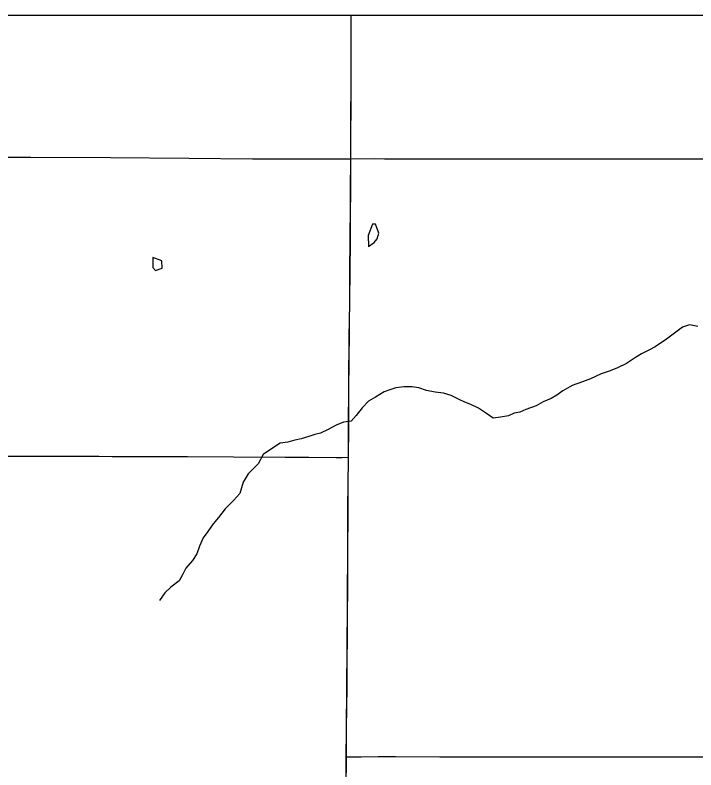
# Model space of a CAD drawing. Extents: x -87 to 2145, y -2128 to 440.
# Drawn here: x 120.1 to 150.28, y -858.65 to -825.19 of the extents above; entities that cross this region are included whole.
import ezdxf

# ---------------------------------------------------------------- set-up
doc = ezdxf.new("R2010")
doc.units = 0
for name, color, linetype in [('GM_X_Minor_Lake', 7, 'Continuous'), ('GM_X_Minor_River', 7, 'Continuous'), ('GM_X_Township', 7, 'Continuous'), ('GM_X_Township_Road', 7, 'Continuous'), ('GM_X_Township_Text', 7, 'Continuous'), ('SC_Scratch1', 7, 'Continuous')]:
    doc.layers.add(name, color=color, linetype=linetype)

msp = doc.modelspace()

# ---------------------------------------------------------------- linework, layer by layer
at = {"layer": 'GM_X_Minor_Lake'}
for p, q in [((136.079, -834.455), (135.949, -834.452)), ((126.333, -836.505), (126.625, -836.41))]:
    msp.add_line(p, q, dxfattribs=at)
for points in [[(135.949, -834.452), (135.749, -834.96), (135.765, -835.45)], [(135.765, -835.45), (136.014, -835.266), (136.157, -835.108), (136.221, -834.859), (136.079, -834.455)], [(126.208, -835.931), (126.215, -836.372), (126.333, -836.505)], [(126.625, -836.41), (126.6, -836.089), (126.208, -835.931)]]:
    msp.add_lwpolyline(points, dxfattribs=at)
at = {"layer": 'GM_X_Minor_River'}
for points in [[(150.363, -838.991), (150.003, -838.914), (149.681, -839.02), (149.337, -839.295), (148.973, -839.55), (148.477, -839.893), (148.225, -840.03), (147.872, -840.205), (147.609, -840.361), (147.204, -840.636), (146.811, -840.83), (146.479, -840.965), (146.086, -841.099), (145.612, -841.312), (145.26, -841.447), (144.797, -841.61), (144.383, -841.844), (144.12, -842.041), (143.867, -842.187), (143.505, -842.332), (143.202, -842.508), (142.749, -842.671), (142.476, -842.797), (142.225, -842.843), (141.973, -842.949), (141.612, -843.014), (141.301, -843.059), (140.994, -842.853), (140.647, -842.616), (140.309, -842.45), (140.04, -842.345), (139.782, -842.231), (139.434, -842.054), (139.095, -841.948), (138.716, -841.902), (138.346, -841.836), (137.997, -841.72), (137.708, -841.675), (137.337, -841.669), (136.976, -841.713), (136.715, -841.799), (136.463, -841.895), (136.079, -842.12), (135.766, -842.305), (135.491, -842.602), (135.226, -842.939), (135.002, -843.196), (134.661, -843.231), (134.338, -843.366)], [(134.338, -843.366), (133.985, -843.561), (133.642, -843.726), (133.391, -843.782), (133.129, -843.868), (132.777, -843.973), (132.496, -844.039), (132.194, -844.124), (131.853, -844.159), (131.519, -844.394), (131.095, -844.668), (130.878, -845.076), (130.441, -845.521), (130.215, -845.888), (130.067, -846.398), (129.802, -846.695), (129.416, -847.08), (129.12, -847.466), (128.875, -847.743), (128.64, -848.081), (128.435, -848.368), (128.279, -848.727), (128.164, -849.076), (127.969, -849.364), (127.664, -849.71), (127.519, -849.999), (127.375, -850.268), (127, -850.553), (126.746, -850.799), (126.51, -851.147)]]:
    msp.add_lwpolyline(points, dxfattribs=at)
at = {"layer": 'GM_X_Township'}
msp.add_lwpolyline([(134.774, -859.229), (134.78, -858.343), (134.781, -858.051), (134.782, -857.786), (134.787, -857.211), (134.793, -856.588), (134.798, -856.096), (134.802, -855.785), (134.81, -855.079), (134.813, -854.505), (134.818, -853.783), (134.829, -852.816), (134.836, -851.799), (134.844, -850.569), (134.849, -849.388), (134.852, -848.633), (134.854, -847.6), (134.859, -846.944), (134.86, -846.074), (134.874, -844.775), (134.874, -844.713), (134.883, -843.515), (134.888, -842.859), (134.893, -842.252), (134.897, -841.563), (134.903, -840.727), (134.905, -840.219), (134.915, -839.513), (134.925, -838.661), (134.939, -838.021), (134.939, -837.611), (134.945, -836.709), (134.962, -835.003), (134.969, -833.773), (134.972, -833.182), (134.973, -832.805), (134.978, -831.755), (134.979, -831.553), (134.984, -830.837), (134.985, -830.312), (134.989, -829.426), (134.996, -828.573), (134.999, -827.047), (134.999, -825.188)], dxfattribs=at)
at = {"layer": 'GM_X_Township_Road'}
for points in [[(134.986, -831.567), (134.99, -830.851), (134.991, -830.326), (134.995, -829.44), (135.002, -828.587), (135.005, -827.062), (135.005, -825.188)], [(108.396, -831.389), (108.627, -831.393), (110.776, -831.4), (112.105, -831.407), (114.877, -831.435), (117.715, -831.459), (119.503, -831.48), (120.798, -831.483), (124.325, -831.503), (127.803, -831.535), (130.624, -831.556), (131.444, -831.558), (133.281, -831.561), (134.856, -831.566), (134.986, -831.567)], [(134.986, -831.567), (136.055, -831.55), (136.481, -831.554), (137.022, -831.555), (137.268, -831.554), (137.465, -831.558), (137.941, -831.562), (138.826, -831.565), (139.171, -831.564), (139.712, -831.565), (140.237, -831.567), (141.074, -831.566), (141.336, -831.564), (142.107, -831.56), (142.337, -831.56), (142.484, -831.559), (142.78, -831.56), (143.337, -831.557), (144.108, -831.554), (144.879, -831.56), (145.47, -831.555), (146.094, -831.554), (146.7, -831.557), (147.291, -831.56), (147.553, -831.558), (147.7, -831.561), (148.094, -831.561), (148.274, -831.562), (148.996, -831.56), (149.636, -831.556), (150.21, -831.554), (150.62, -831.556)], [(134.9, -842.107), (134.903, -841.578), (134.909, -840.741), (134.912, -840.233), (134.921, -839.528), (134.931, -838.675), (134.945, -838.035), (134.946, -837.625), (134.951, -836.723), (134.968, -835.017), (134.976, -833.787), (134.978, -833.197), (134.98, -832.819), (134.984, -831.77), (134.986, -831.567)], [(134.88, -844.79), (134.881, -844.727), (134.889, -843.53), (134.894, -842.873), (134.899, -842.266), (134.9, -842.107)], [(108.314, -844.71), (110.502, -844.724), (111.371, -844.729), (114.012, -844.735), (115.882, -844.736), (117.506, -844.739), (118.851, -844.74), (121.377, -844.74), (122.936, -844.744), (123.821, -844.749), (124.411, -844.75), (126.576, -844.761), (127.741, -844.763), (129.791, -844.776), (132.071, -844.785), (133.121, -844.792), (134.335, -844.799), (134.597, -844.795), (134.88, -844.79)], [(134.787, -858.065), (134.788, -857.8), (134.794, -857.226), (134.799, -856.603), (134.805, -856.111), (134.809, -855.799), (134.816, -855.094), (134.819, -854.52), (134.824, -853.798), (134.835, -852.83), (134.842, -851.813), (134.85, -850.583), (134.855, -849.402), (134.858, -848.647), (134.86, -847.614), (134.865, -846.958), (134.867, -846.088), (134.88, -844.79)], [(134.78, -859.243), (134.786, -858.357), (134.787, -858.065)], [(134.787, -858.065), (135, -858.065), (135.442, -858.066), (136.197, -858.063), (136.968, -858.062), (138.936, -858.071), (140.347, -858.078), (141.774, -858.07), (142.775, -858.073), (144.12, -858.073), (145.219, -858.071), (146.499, -858.077), (147.582, -858.076), (148.976, -858.076), (149.944, -858.076), (150.994, -858.075)]]:
    msp.add_lwpolyline(points, dxfattribs=at)
at = {"layer": 'GM_X_Township_Text'}
msp.add_lwpolyline([(134.774, -859.229), (134.78, -858.343), (134.781, -858.051), (134.782, -857.786), (134.787, -857.211), (134.793, -856.588), (134.798, -856.096), (134.802, -855.785), (134.81, -855.079), (134.813, -854.505), (134.818, -853.783), (134.829, -852.816), (134.836, -851.799), (134.844, -850.569), (134.849, -849.388), (134.852, -848.633), (134.854, -847.6), (134.859, -846.944), (134.86, -846.074), (134.874, -844.775), (134.874, -844.713), (134.883, -843.515), (134.888, -842.859), (134.893, -842.252), (134.897, -841.563), (134.903, -840.727), (134.905, -840.219), (134.915, -839.513), (134.925, -838.661), (134.939, -838.021), (134.939, -837.611), (134.945, -836.709), (134.962, -835.003), (134.969, -833.773), (134.972, -833.182), (134.973, -832.805), (134.978, -831.755), (134.979, -831.553), (134.984, -830.837), (134.985, -830.312), (134.989, -829.426), (134.996, -828.573), (134.999, -827.047), (134.999, -825.188)], dxfattribs=at)
at = {"layer": 'SC_Scratch1'}
msp.add_lwpolyline([(-21.617, -825.188), (230.183, -825.188), (230.183, -1245.188), (-21.617, -1245.188)], close=True, dxfattribs=at)

doc.saveas('drawing.dxf')
